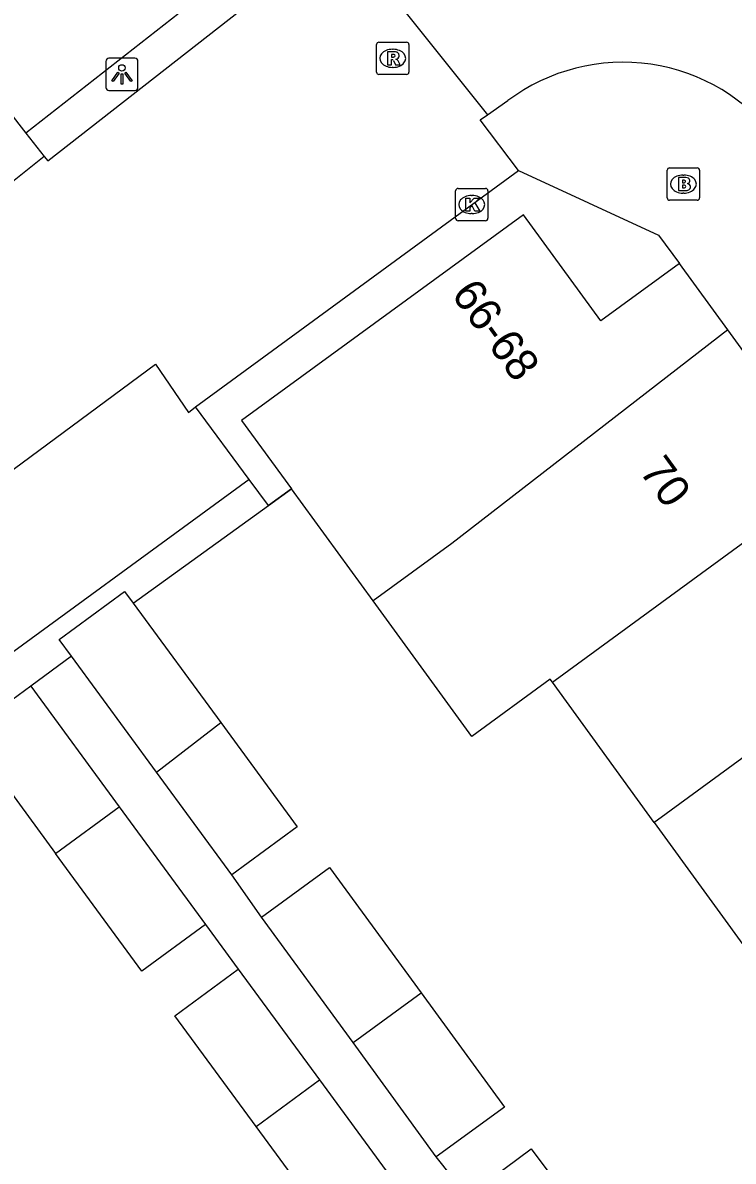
# Model space of a CAD drawing. Extents: x 160379 to 161131, y 383940 to 384849.
# Drawn here: x 160774.47 to 160796.47, y 384294.47 to 384329.72 of the extents above; entities that cross this region are included whole.
import ezdxf

# ---------------------------------------------------------------- set-up
doc = ezdxf.new("R2010")
doc.units = 0
for name, color, linetype in [('IMGEO_Brandkraan', 7, 'Continuous'), ('IMGEO_Erf', 7, 'Continuous'), ('IMGEO_Kolk', 7, 'Continuous'), ('IMGEO_Lichtpunt', 7, 'Continuous'), ('IMGEO_Muur', 7, 'Continuous'), ('IMGEO_Pand', 7, 'Continuous'), ('IMGEO_Pand_nummerreeks', 7, 'Continuous'), ('IMGEO_Parkeervlak_open', 7, 'Continuous'), ('IMGEO_Rijbaan_lokaal_open', 7, 'Continuous'), ('IMGEO_Rioolput', 7, 'Continuous'), ('IMGEO_Voetpad_open', 7, 'Continuous')]:
    doc.layers.add(name, color=color, linetype=linetype)

msp = doc.modelspace()

# ---------------------------------------------------------------- linework, layer by layer
at = {"layer": 'IMGEO_Brandkraan'}
for p, q in [((160794.429, 384324.3), (160794.429, 384325.152)), ((160794.504, 384325.226), (160795.356, 384325.226)), ((160795.43, 384325.152), (160795.43, 384324.3)), ((160794.917, 384325.006), (160794.942, 384325.006)), ((160794.94, 384324.446), (160794.915, 384324.446)), ((160795.356, 384324.226), (160794.504, 384324.226))]:
    msp.add_line(p, q, dxfattribs=at)
for points in [[(160794.429, 384324.3), (160794.429, 384325.152)], [(160794.504, 384325.226), (160795.356, 384325.226)], [(160795.43, 384325.152), (160795.43, 384324.3)], [(160794.777, 384324.926), (160794.777, 384324.526), (160794.99, 384324.526)], [(160795.008, 384324.926), (160794.777, 384324.926)], [(160794.956, 384324.845), (160794.902, 384324.845), (160794.902, 384324.769)], [(160794.902, 384324.769), (160794.955, 384324.769)], [(160794.964, 384324.693), (160794.902, 384324.693), (160794.902, 384324.612)], [(160794.902, 384324.612), (160794.964, 384324.612)], [(160795.356, 384324.226), (160794.504, 384324.226)]]:
    msp.add_lwpolyline(points, dxfattribs=at)
for centre, radius, start, end in [((160794.506, 384325.15), 0.0765, 91.552, 178.448), ((160794.506, 384325.15), 0.0765, 91.552, 178.448), ((160795.354, 384325.15), 0.0765, 1.552, 88.448), ((160795.354, 384325.15), 0.0765, 1.552, 88.448), ((160794.957, 384324.807), 0.0379, 267.8285, 90.9355), ((160795.012, 384324.781), 0.145, 59.4692, 91.5367), ((160795.037, 384324.828), 0.0922, 285.5137, 58.1501), ((160795.042, 384324.636), 0.105, 301.3115, 78.989), ((160794.965, 384324.652), 0.0404, 269.8759, 90.5077), ((160794.996, 384324.777), 0.251, 268.6676, 293.5347), ((160794.506, 384324.302), 0.0765, 181.552, 268.448), ((160794.506, 384324.302), 0.0765, 181.552, 268.448), ((160795.354, 384324.302), 0.0765, 271.552, 358.448), ((160795.354, 384324.302), 0.0765, 271.552, 358.448)]:
    msp.add_arc(centre, radius, start, end, dxfattribs=at)
for centre, major_axis, ratio, start_param, end_param in [((160794.916, 384324.726), (-0.387, 0.002), 0.722429, 4.712389, 7.853982), ((160794.941, 384324.726), (-0.39, 0.002), 0.717154, 1.570796, 4.712389)]:
    msp.add_ellipse(centre, major_axis=major_axis, ratio=ratio, start_param=start_param, end_param=end_param, dxfattribs=at)
at = {"layer": 'IMGEO_Erf'}
msp.add_lwpolyline([(160782.792, 384315.29), (160782.079, 384314.774)], dxfattribs=at)
at = {"layer": 'IMGEO_Kolk'}
for p, q in [((160787.875, 384323.666), (160787.875, 384324.518)), ((160787.95, 384324.592), (160788.802, 384324.592)), ((160788.876, 384324.518), (160788.876, 384323.666)), ((160788.363, 384324.372), (160788.388, 384324.372)), ((160788.386, 384323.812), (160788.361, 384323.812)), ((160788.802, 384323.592), (160787.95, 384323.592))]:
    msp.add_line(p, q, dxfattribs=at)
for points in [[(160787.875, 384323.666), (160787.875, 384324.518)], [(160787.95, 384324.592), (160788.802, 384324.592)], [(160788.876, 384324.518), (160788.876, 384323.666)], [(160788.196, 384324.292), (160788.319, 384324.292), (160788.319, 384324.141), (160788.449, 384324.292), (160788.613, 384324.292), (160788.467, 384324.141), (160788.62, 384323.892), (160788.468, 384323.892), (160788.383, 384324.056), (160788.319, 384323.989), (160788.319, 384323.892), (160788.196, 384323.892), (160788.196, 384324.292)], [(160788.802, 384323.592), (160787.95, 384323.592)]]:
    msp.add_lwpolyline(points, dxfattribs=at)
for centre, start, end in [((160787.952, 384324.516), 91.552, 178.448), ((160787.952, 384324.516), 91.552, 178.448), ((160788.8, 384324.516), 1.552, 88.448), ((160788.8, 384324.516), 1.552, 88.448), ((160787.952, 384323.668), 181.552, 268.448), ((160787.952, 384323.668), 181.552, 268.448), ((160788.8, 384323.668), 271.552, 358.448), ((160788.8, 384323.668), 271.552, 358.448)]:
    msp.add_arc(centre, 0.0765, start, end, dxfattribs=at)
for centre, major_axis, ratio, start_param, end_param in [((160788.362, 384324.092), (-0.387, 0.002), 0.722429, 4.712389, 7.853982), ((160788.387, 384324.092), (-0.39, 0.002), 0.717154, 1.570796, 4.712389)]:
    msp.add_ellipse(centre, major_axis=major_axis, ratio=ratio, start_param=start_param, end_param=end_param, dxfattribs=at)
at = {"layer": 'IMGEO_Lichtpunt'}
for p, q in [((160777.943, 384328.621), (160777.135, 384328.621)), ((160777.943, 384328.621), (160777.135, 384328.621)), ((160777.041, 384328.526), (160777.041, 384327.719)), ((160777.041, 384328.526), (160777.041, 384327.719)), ((160778.037, 384327.719), (160778.037, 384328.526)), ((160778.037, 384327.719), (160778.037, 384328.526)), ((160777.135, 384327.625), (160777.943, 384327.625)), ((160777.135, 384327.625), (160777.943, 384327.625))]:
    msp.add_line(p, q, dxfattribs=at)
for points in [[(160777.415, 384328.19), (160777.454, 384328.162), (160777.266, 384327.9), (160777.228, 384327.927), (160777.415, 384328.19)], [(160777.517, 384328.142), (160777.564, 384328.142), (160777.564, 384327.82), (160777.517, 384327.82), (160777.517, 384328.142)], [(160777.627, 384328.162), (160777.665, 384328.189), (160777.852, 384327.927), (160777.813, 384327.899), (160777.627, 384328.162)]]:
    msp.add_lwpolyline(points, dxfattribs=at)
msp.add_circle((160777.54, 384328.324), 0.0994, dxfattribs=at)
for centre, start, end in [((160777.135, 384328.526), 90, 180), ((160777.135, 384328.526), 90, 180), ((160777.943, 384328.526), 0, 90), ((160777.943, 384328.526), 0, 90), ((160777.135, 384327.719), 180, 270), ((160777.135, 384327.719), 180, 270), ((160777.943, 384327.719), 270, 0), ((160777.943, 384327.719), 270, 360)]:
    msp.add_arc(centre, 0.0946, start, end, dxfattribs=at)
at = {"layer": 'IMGEO_Muur'}
for points in [[(160782.079, 384314.774), (160782.792, 384315.29)], [(160777.889, 384311.744), (160782.079, 384314.774)]]:
    msp.add_lwpolyline(points, dxfattribs=at)
at = {"layer": 'IMGEO_Pand'}
for points in [[(160782.871, 384338.156), (160780.522, 384336.316), (160783.117, 384333.004), (160774.566, 384326.307)], [(160772.875, 384328.466), (160774.566, 384326.307)], [(160794.806, 384322.267), (160792.369, 384320.491), (160789.979, 384323.771), (160781.247, 384317.41), (160782.792, 384315.29)], [(160796.302, 384320.213), (160794.806, 384322.267)], [(160796.302, 384320.213), (160787.757, 384313.594), (160785.321, 384311.819)], [(160797.875, 384318.053), (160796.302, 384320.213)], [(160785.321, 384311.819), (160782.792, 384315.29)], [(160790.871, 384309.304), (160790.959, 384309.368), (160798.376, 384314.787)], [(160775.975, 384310.105), (160775.596, 384310.622), (160777.622, 384312.108), (160777.889, 384311.744)], [(160777.889, 384311.744), (160780.6, 384308.05)], [(160790.871, 384309.304), (160790.808, 384309.391), (160788.379, 384307.622), (160785.321, 384311.819)], [(160801.545, 384310.447), (160794.125, 384305.027), (160794.027, 384304.956)], [(160778.613, 384306.511), (160775.975, 384310.105)], [(160794.027, 384304.956), (160790.871, 384309.304)], [(160774.715, 384309.175), (160772.747, 384307.73), (160773.157, 384307.171)], [(160774.715, 384309.175), (160777.452, 384305.445)], [(160778.613, 384306.511), (160780.6, 384308.05)], [(160780.6, 384308.05), (160782.97, 384304.821), (160780.944, 384303.335)], [(160773.157, 384307.171), (160775.484, 384304.001)], [(160780.944, 384303.335), (160778.613, 384306.511)], [(160775.484, 384304.001), (160777.452, 384305.445)], [(160777.452, 384305.445), (160780.127, 384301.799)], [(160794.027, 384304.956), (160797.184, 384300.607)], [(160780.127, 384301.799), (160778.161, 384300.357), (160775.484, 384304.001)], [(160781.86, 384302.027), (160783.971, 384303.568), (160786.807, 384299.682)], [(160784.697, 384298.14), (160781.86, 384302.027)], [(160781.693, 384295.545), (160779.177, 384298.972), (160781.143, 384300.415)], [(160781.143, 384300.415), (160783.658, 384296.988)], [(160784.697, 384298.14), (160786.807, 384299.682)], [(160786.807, 384299.682), (160789.387, 384296.147), (160787.276, 384294.606)], [(160787.276, 384294.606), (160784.697, 384298.14)], [(160781.693, 384295.545), (160783.658, 384296.988)], [(160783.658, 384296.988), (160786.488, 384293.133)], [(160786.488, 384293.133), (160784.522, 384291.69), (160781.693, 384295.545)], [(160788.245, 384293.386), (160790.217, 384294.857), (160793.111, 384290.977)]]:
    msp.add_lwpolyline(points, dxfattribs=at)
at = {"layer": 'IMGEO_Parkeervlak_open'}
msp.add_lwpolyline([(160781.485, 384315.578), (160779.821, 384317.833)], dxfattribs=at)
at = {"layer": 'IMGEO_Rijbaan_lokaal_open'}
for points in [[(160775.131, 384325.585), (160775.244, 384325.441), (160784.161, 384332.424)], [(160785.679, 384330.858), (160788.858, 384326.869)], [(160788.858, 384326.869), (160789.495, 384327.313)], [(160789.826, 384325.15), (160788.635, 384326.714), (160788.858, 384326.869)], [(160775.131, 384325.585), (160772.957, 384323.85)], [(160779.821, 384317.833), (160789.826, 384325.15)], [(160761.293, 384306.371), (160778.583, 384319.147), (160779.604, 384317.657), (160779.821, 384317.833)]]:
    msp.add_lwpolyline(points, dxfattribs=at)
msp.add_arc((160793.058, 384322.555), 5.944, 36.4417, 126.8293, dxfattribs=at)
at = {"layer": 'IMGEO_Rioolput'}
for p, q in [((160785.427, 384328.194), (160785.427, 384329.046)), ((160785.502, 384329.12), (160786.354, 384329.12)), ((160786.428, 384329.046), (160786.428, 384328.194)), ((160785.915, 384328.9), (160785.94, 384328.9)), ((160785.938, 384328.34), (160785.913, 384328.34)), ((160786.354, 384328.12), (160785.502, 384328.12))]:
    msp.add_line(p, q, dxfattribs=at)
for points in [[(160785.427, 384328.194), (160785.427, 384329.046)], [(160785.502, 384329.12), (160786.354, 384329.12)], [(160786.428, 384329.046), (160786.428, 384328.194)], [(160786.016, 384328.818), (160785.764, 384328.82), (160785.764, 384328.42)], [(160785.942, 384328.739), (160785.888, 384328.739), (160785.888, 384328.658)], [(160785.888, 384328.658), (160785.94, 384328.658)], [(160785.764, 384328.42), (160785.888, 384328.42), (160785.888, 384328.582), (160785.899, 384328.582)], [(160785.946, 384328.553), (160786.017, 384328.42), (160786.157, 384328.42), (160786.092, 384328.546)], [(160786.354, 384328.12), (160785.502, 384328.12)]]:
    msp.add_lwpolyline(points, dxfattribs=at)
for centre, radius, start, end in [((160785.504, 384329.044), 0.0765, 91.552, 178.448), ((160785.504, 384329.044), 0.0765, 91.552, 178.448), ((160786.352, 384329.044), 0.0765, 1.552, 88.448), ((160786.352, 384329.044), 0.0765, 1.552, 88.448), ((160785.924, 384328.847), 0.19, 274.7715, 282.9687), ((160785.948, 384328.643), 0.0964, 77.0061, 93.1865), ((160785.962, 384328.7), 0.0378, 276.6634, 79.6772), ((160786.015, 384328.708), 0.109, 350.3612, 89.416), ((160786.013, 384328.708), 0.112, 277.5842, 350.9817), ((160785.898, 384328.529), 0.0533, 26.0293, 88.6989), ((160785.997, 384328.493), 0.108, 29.5134, 73.7905), ((160785.504, 384328.196), 0.0765, 181.552, 268.448), ((160785.504, 384328.196), 0.0765, 181.552, 268.448), ((160786.352, 384328.196), 0.0765, 271.552, 358.448), ((160786.352, 384328.196), 0.0765, 271.552, 358.448)]:
    msp.add_arc(centre, radius, start, end, dxfattribs=at)
for centre, major_axis, ratio, start_param, end_param in [((160785.914, 384328.62), (-0.387, 0.002), 0.722429, 4.712389, 7.853982), ((160785.939, 384328.62), (-0.39, 0.002), 0.717154, 1.570796, 4.712389)]:
    msp.add_ellipse(centre, major_axis=major_axis, ratio=ratio, start_param=start_param, end_param=end_param, dxfattribs=at)
at = {"layer": 'IMGEO_Voetpad_open'}
for points in [[(160774.566, 384326.307), (160775.131, 384325.585)], [(160789.826, 384325.15), (160794.159, 384323.148), (160794.806, 384322.267)], [(160781.485, 384315.578), (160763.903, 384302.735), (160761.293, 384306.371)], [(160782.079, 384314.774), (160781.485, 384315.578)], [(160777.889, 384311.744), (160782.079, 384314.774)], [(160775.975, 384310.105), (160774.715, 384309.175)], [(160781.86, 384302.027), (160780.944, 384303.335)], [(160780.127, 384301.799), (160781.143, 384300.415)], [(160788.245, 384293.386), (160787.276, 384294.606)]]:
    msp.add_lwpolyline(points, dxfattribs=at)

# ---------------------------------------------------------------- texts
at = {"layer": 'IMGEO_Pand_nummerreeks'}
for s, rotation, p in [('66-68', 306.0793, (160787.717, 384321.305)), ('70', 305.9242, (160793.541, 384315.833))]:
    msp.add_text(s, height=1, rotation=rotation, dxfattribs=at).set_placement(p)

doc.saveas('drawing.dxf')
